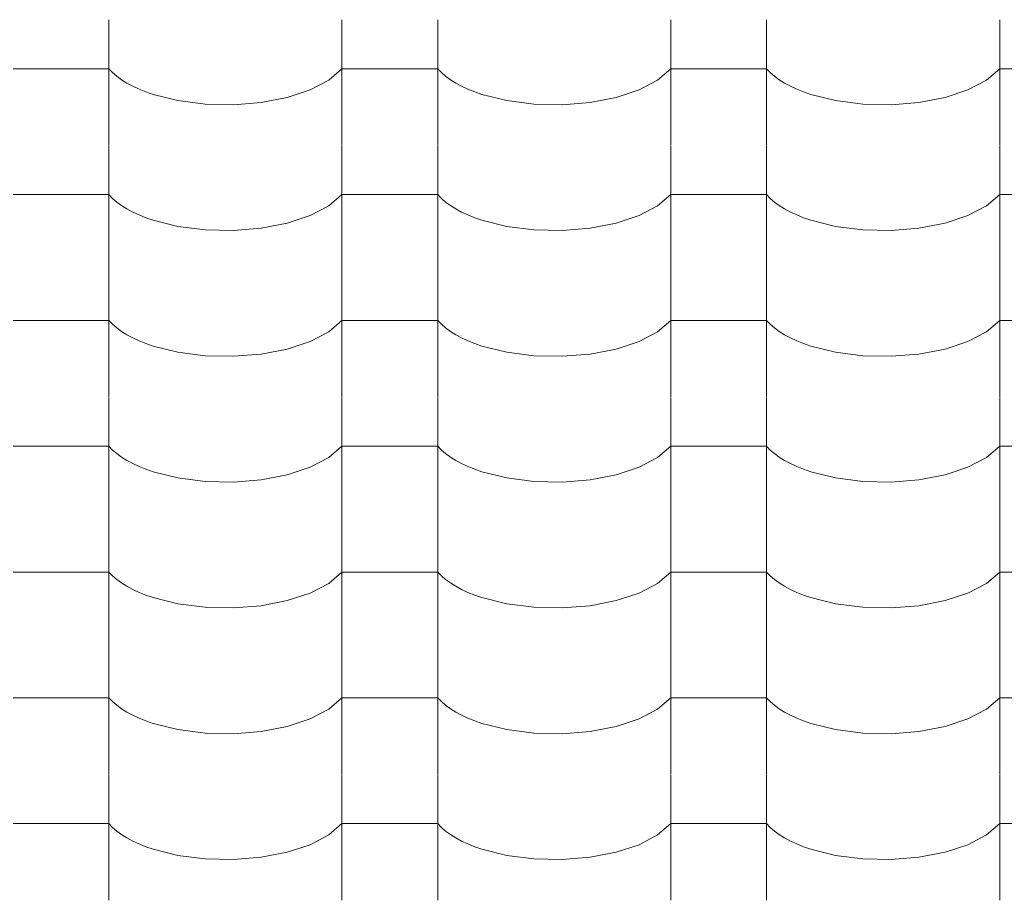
# Model space of a CAD drawing. Header units: millimetres. Extents: x -36478 to 31050, y -14815 to 11827.
# Tile 440 of 656: x -9963 to -9469, y 9923 to 10365. Entities that reach past the tile are written whole.
import ezdxf

# ---------------------------------------------------------------- set-up
doc = ezdxf.new("R2010")
doc.units = ezdxf.units.MM
doc.header["$MEASUREMENT"] = 0
doc.layers.add('Nové_Kóty - SP', color=7, linetype='Continuous')
doc.layers.add('Nové_Výplně - Povrchové', color=7, linetype='Continuous')
doc.styles.add('GENEROVANÝ_STYL_2', font='txt')
doc.dimstyles.new('GENEROVANÝ_STYL__1', dxfattribs={"dimtxt": 125, "dimasz": 190, "dimexe": 0.18, "dimexo": 300, "dimgap": 0, "dimtad": 1, "dimdec": 0, "dimzin": 0, "dimdsep": 46, "dimtxsty": 'GENEROVANÝ_STYL_2', "dimblk": 'ARROWHEAD_6', "dimblk1": 'ARROWHEAD_6', "dimblk2": 'ARROWHEAD_6', "dimcen": 0.09, "dimclrd": 1, "dimclre": 1, "dimclrt": 1, "dimazin": 0, "dimtfac": 1, "dimtdec": 4, "dimtmove": 0, "dimatfit": 3, "dimfxl": 1, "dimtolj": 1, "dimtzin": 0, "dimarcsym": 0})
doc.dimstyles.new('GENEROVANÝ_STYL__2', dxfattribs={"dimtxt": 125, "dimasz": 190, "dimexe": 0.18, "dimexo": 300, "dimgap": 0, "dimtad": 1, "dimdec": 0, "dimzin": 0, "dimdsep": 46, "dimtxsty": 'GENEROVANÝ_STYL_2', "dimblk": 'ARROWHEAD_6', "dimblk1": 'ARROWHEAD_6', "dimblk2": 'ARROWHEAD_6', "dimcen": 0.09, "dimclrd": 1, "dimclre": 1, "dimclrt": 1, "dimazin": 0, "dimtfac": 1, "dimtdec": 4, "dimtmove": 2, "dimatfit": 3, "dimfxl": 1, "dimtolj": 1, "dimtzin": 0, "dimarcsym": 0})

# ---------------------------------------------------------------- blocks, each defined once
blk = doc.blocks.new('*X13')
at = {"layer": 'Nové_Výplně - Povrchové', "color": 21, "linetype": 'Continuous', "lineweight": 20, "true_color": 0xffaaaa}
for p, q in [((-9918.69, 10365.07), (-9918.69, 10302.19)), ((-9801.72, 10365.07), (-9801.72, 10302.19)), ((-9753.69, 10365.07), (-9753.69, 10302.19)), ((-9636.72, 10365.07), (-9636.72, 10302.19)), ((-9588.69, 10365.07), (-9588.69, 10302.19)), ((-9471.72, 10365.07), (-9471.72, 10302.19)), ((-9942.71, 10340.54), (-9966.72, 10340.54)), ((-9918.69, 10340.54), (-9942.71, 10340.54)), ((-9918.69, 10340.54), (-9916.86, 10338.64)), ((-9808.39, 10334.85), (-9801.72, 10340.54)), ((-9777.71, 10340.54), (-9801.72, 10340.54)), ((-9753.69, 10340.54), (-9777.71, 10340.54)), ((-9753.69, 10340.54), (-9751.86, 10338.64)), ((-9643.39, 10334.85), (-9636.72, 10340.54)), ((-9612.71, 10340.54), (-9636.72, 10340.54)), ((-9588.69, 10340.54), (-9612.71, 10340.54)), ((-9588.69, 10340.54), (-9586.86, 10338.64)), ((-9478.39, 10334.85), (-9471.72, 10340.54)), ((-9447.71, 10340.54), (-9471.72, 10340.54)), ((-9916.86, 10338.64), (-9914.74, 10336.81)), ((-9914.74, 10336.81), (-9912.34, 10335.06)), ((-9912.34, 10335.06), (-9909.65, 10333.39)), ((-9817.7, 10329.98), (-9808.39, 10334.85)), ((-9751.86, 10338.64), (-9749.74, 10336.81)), ((-9749.74, 10336.81), (-9747.34, 10335.06)), ((-9747.34, 10335.06), (-9744.65, 10333.39)), ((-9652.7, 10329.98), (-9643.39, 10334.85)), ((-9586.86, 10338.64), (-9584.74, 10336.81)), ((-9584.74, 10336.81), (-9582.34, 10335.06)), ((-9582.34, 10335.06), (-9579.65, 10333.39)), ((-9487.7, 10329.98), (-9478.39, 10334.85)), ((-9909.65, 10333.39), (-9906.71, 10331.81)), ((-9906.71, 10331.81), (-9903.53, 10330.33)), ((-9903.53, 10330.33), (-9900.12, 10328.96)), ((-9829.18, 10326.19), (-9817.7, 10329.98)), ((-9744.65, 10333.39), (-9741.71, 10331.81)), ((-9741.71, 10331.81), (-9738.53, 10330.33)), ((-9738.53, 10330.33), (-9735.12, 10328.96)), ((-9664.18, 10326.19), (-9652.7, 10329.98)), ((-9579.65, 10333.39), (-9576.71, 10331.81)), ((-9576.71, 10331.81), (-9573.53, 10330.33)), ((-9573.53, 10330.33), (-9570.12, 10328.96)), ((-9499.18, 10326.19), (-9487.7, 10329.98)), ((-9900.12, 10328.96), (-9896.5, 10327.71)), ((-9896.5, 10327.71), (-9884.05, 10324.6)), ((-9884.05, 10324.6), (-9870.39, 10322.85)), ((-9842.24, 10323.66), (-9829.18, 10326.19)), ((-9735.12, 10328.96), (-9731.5, 10327.71)), ((-9731.5, 10327.71), (-9719.05, 10324.6)), ((-9719.05, 10324.6), (-9705.39, 10322.85)), ((-9677.24, 10323.66), (-9664.18, 10326.19)), ((-9570.12, 10328.96), (-9566.5, 10327.71)), ((-9566.5, 10327.71), (-9554.05, 10324.6)), ((-9554.05, 10324.6), (-9540.39, 10322.85)), ((-9512.24, 10323.66), (-9499.18, 10326.19)), ((-9870.39, 10322.85), (-9856.21, 10322.53)), ((-9856.21, 10322.53), (-9842.24, 10323.66)), ((-9705.39, 10322.85), (-9691.21, 10322.53)), ((-9691.21, 10322.53), (-9677.24, 10323.66)), ((-9540.39, 10322.85), (-9526.21, 10322.53)), ((-9526.21, 10322.53), (-9512.24, 10323.66)), ((-9918.69, 10301.96), (-9918.69, 10239.09)), ((-9801.72, 10301.96), (-9801.72, 10239.09)), ((-9753.69, 10301.96), (-9753.69, 10239.09)), ((-9636.72, 10301.96), (-9636.72, 10239.09)), ((-9588.69, 10301.96), (-9588.69, 10239.09)), ((-9471.72, 10301.96), (-9471.72, 10239.09)), ((-9942.71, 10277.43), (-9966.72, 10277.43)), ((-9918.69, 10277.43), (-9942.71, 10277.43)), ((-9918.69, 10277.43), (-9916.86, 10275.54)), ((-9916.86, 10275.54), (-9914.74, 10273.71)), ((-9808.39, 10271.74), (-9801.72, 10277.43)), ((-9777.71, 10277.43), (-9801.72, 10277.43)), ((-9753.69, 10277.43), (-9777.71, 10277.43)), ((-9753.69, 10277.43), (-9751.86, 10275.54)), ((-9751.86, 10275.54), (-9749.74, 10273.71)), ((-9643.39, 10271.74), (-9636.72, 10277.43)), ((-9612.71, 10277.43), (-9636.72, 10277.43)), ((-9588.69, 10277.43), (-9612.71, 10277.43)), ((-9588.69, 10277.43), (-9586.86, 10275.54)), ((-9586.86, 10275.54), (-9584.74, 10273.71)), ((-9478.39, 10271.74), (-9471.72, 10277.43)), ((-9447.71, 10277.43), (-9471.72, 10277.43)), ((-9914.74, 10273.71), (-9912.34, 10271.95)), ((-9912.34, 10271.95), (-9909.65, 10270.28)), ((-9909.65, 10270.28), (-9906.71, 10268.7)), ((-9817.7, 10266.88), (-9808.39, 10271.74)), ((-9749.74, 10273.71), (-9747.34, 10271.95)), ((-9747.34, 10271.95), (-9744.65, 10270.28)), ((-9744.65, 10270.28), (-9741.71, 10268.7)), ((-9652.7, 10266.88), (-9643.39, 10271.74)), ((-9584.74, 10273.71), (-9582.34, 10271.95)), ((-9582.34, 10271.95), (-9579.65, 10270.28)), ((-9579.65, 10270.28), (-9576.71, 10268.7)), ((-9487.7, 10266.88), (-9478.39, 10271.74)), ((-9906.71, 10268.7), (-9903.53, 10267.22)), ((-9903.53, 10267.22), (-9900.12, 10265.86)), ((-9900.12, 10265.86), (-9896.5, 10264.6)), ((-9829.18, 10263.08), (-9817.7, 10266.88)), ((-9741.71, 10268.7), (-9738.53, 10267.22)), ((-9738.53, 10267.22), (-9735.12, 10265.86)), ((-9735.12, 10265.86), (-9731.5, 10264.6)), ((-9664.18, 10263.08), (-9652.7, 10266.88)), ((-9576.71, 10268.7), (-9573.53, 10267.22)), ((-9573.53, 10267.22), (-9570.12, 10265.86)), ((-9570.12, 10265.86), (-9566.5, 10264.6)), ((-9499.18, 10263.08), (-9487.7, 10266.88)), ((-9896.5, 10264.6), (-9884.05, 10261.5)), ((-9884.05, 10261.5), (-9870.39, 10259.74)), ((-9856.21, 10259.42), (-9842.24, 10260.56)), ((-9842.24, 10260.56), (-9829.18, 10263.08)), ((-9731.5, 10264.6), (-9719.05, 10261.5)), ((-9719.05, 10261.5), (-9705.39, 10259.74)), ((-9691.21, 10259.42), (-9677.24, 10260.56)), ((-9677.24, 10260.56), (-9664.18, 10263.08)), ((-9566.5, 10264.6), (-9554.05, 10261.5)), ((-9554.05, 10261.5), (-9540.39, 10259.74)), ((-9526.21, 10259.42), (-9512.24, 10260.56)), ((-9512.24, 10260.56), (-9499.18, 10263.08)), ((-9870.39, 10259.74), (-9856.21, 10259.42)), ((-9705.39, 10259.74), (-9691.21, 10259.42)), ((-9540.39, 10259.74), (-9526.21, 10259.42)), ((-9918.69, 10238.86), (-9918.69, 10175.98)), ((-9801.72, 10238.86), (-9801.72, 10175.98)), ((-9753.69, 10238.86), (-9753.69, 10175.98)), ((-9636.72, 10238.86), (-9636.72, 10175.98)), ((-9588.69, 10238.86), (-9588.69, 10175.98)), ((-9471.72, 10238.86), (-9471.72, 10175.98)), ((-9942.71, 10214.33), (-9966.72, 10214.33)), ((-9918.69, 10214.33), (-9942.71, 10214.33)), ((-9918.69, 10214.33), (-9916.86, 10212.43)), ((-9916.86, 10212.43), (-9914.74, 10210.6)), ((-9808.39, 10208.64), (-9801.72, 10214.33)), ((-9777.71, 10214.33), (-9801.72, 10214.33)), ((-9753.69, 10214.33), (-9777.71, 10214.33)), ((-9753.69, 10214.33), (-9751.86, 10212.43)), ((-9751.86, 10212.43), (-9749.74, 10210.6)), ((-9643.39, 10208.64), (-9636.72, 10214.33)), ((-9612.71, 10214.33), (-9636.72, 10214.33)), ((-9588.69, 10214.33), (-9612.71, 10214.33)), ((-9588.69, 10214.33), (-9586.86, 10212.43)), ((-9586.86, 10212.43), (-9584.74, 10210.6)), ((-9478.39, 10208.64), (-9471.72, 10214.33)), ((-9447.71, 10214.33), (-9471.72, 10214.33)), ((-9914.74, 10210.6), (-9912.34, 10208.85)), ((-9912.34, 10208.85), (-9909.65, 10207.18)), ((-9909.65, 10207.18), (-9906.71, 10205.6)), ((-9817.7, 10203.77), (-9808.39, 10208.64)), ((-9749.74, 10210.6), (-9747.34, 10208.85)), ((-9747.34, 10208.85), (-9744.65, 10207.18)), ((-9744.65, 10207.18), (-9741.71, 10205.6)), ((-9652.7, 10203.77), (-9643.39, 10208.64)), ((-9584.74, 10210.6), (-9582.34, 10208.85)), ((-9582.34, 10208.85), (-9579.65, 10207.18)), ((-9579.65, 10207.18), (-9576.71, 10205.6)), ((-9487.7, 10203.77), (-9478.39, 10208.64)), ((-9906.71, 10205.6), (-9903.53, 10204.12)), ((-9903.53, 10204.12), (-9900.12, 10202.75)), ((-9900.12, 10202.75), (-9896.5, 10201.5)), ((-9896.5, 10201.5), (-9884.05, 10198.39)), ((-9829.18, 10199.98), (-9817.7, 10203.77)), ((-9741.71, 10205.6), (-9738.53, 10204.12)), ((-9738.53, 10204.12), (-9735.12, 10202.75)), ((-9735.12, 10202.75), (-9731.5, 10201.5)), ((-9731.5, 10201.5), (-9719.05, 10198.39)), ((-9664.18, 10199.98), (-9652.7, 10203.77)), ((-9576.71, 10205.6), (-9573.53, 10204.12)), ((-9573.53, 10204.12), (-9570.12, 10202.75)), ((-9570.12, 10202.75), (-9566.5, 10201.5)), ((-9566.5, 10201.5), (-9554.05, 10198.39)), ((-9499.18, 10199.98), (-9487.7, 10203.77)), ((-9884.05, 10198.39), (-9870.39, 10196.64)), ((-9870.39, 10196.64), (-9856.21, 10196.32)), ((-9856.21, 10196.32), (-9842.24, 10197.45)), ((-9842.24, 10197.45), (-9829.18, 10199.98)), ((-9719.05, 10198.39), (-9705.39, 10196.64)), ((-9705.39, 10196.64), (-9691.21, 10196.32)), ((-9691.21, 10196.32), (-9677.24, 10197.45)), ((-9677.24, 10197.45), (-9664.18, 10199.98)), ((-9554.05, 10198.39), (-9540.39, 10196.64)), ((-9540.39, 10196.64), (-9526.21, 10196.32)), ((-9526.21, 10196.32), (-9512.24, 10197.45)), ((-9512.24, 10197.45), (-9499.18, 10199.98)), ((-9918.69, 10175.75), (-9918.69, 10112.88)), ((-9801.72, 10175.75), (-9801.72, 10112.88)), ((-9753.69, 10175.75), (-9753.69, 10112.88)), ((-9636.72, 10175.75), (-9636.72, 10112.88)), ((-9588.69, 10175.75), (-9588.69, 10112.88)), ((-9471.72, 10175.75), (-9471.72, 10112.88)), ((-9942.71, 10151.22), (-9966.72, 10151.22)), ((-9918.69, 10151.22), (-9942.71, 10151.22)), ((-9918.69, 10151.22), (-9916.86, 10149.33)), ((-9916.86, 10149.33), (-9914.74, 10147.5)), ((-9914.74, 10147.5), (-9912.34, 10145.74)), ((-9808.39, 10145.53), (-9801.72, 10151.22)), ((-9777.71, 10151.22), (-9801.72, 10151.22)), ((-9753.69, 10151.22), (-9777.71, 10151.22)), ((-9753.69, 10151.22), (-9751.86, 10149.33)), ((-9751.86, 10149.33), (-9749.74, 10147.5)), ((-9749.74, 10147.5), (-9747.34, 10145.74)), ((-9643.39, 10145.53), (-9636.72, 10151.22)), ((-9612.71, 10151.22), (-9636.72, 10151.22)), ((-9588.69, 10151.22), (-9612.71, 10151.22)), ((-9588.69, 10151.22), (-9586.86, 10149.33)), ((-9586.86, 10149.33), (-9584.74, 10147.5)), ((-9584.74, 10147.5), (-9582.34, 10145.74)), ((-9478.39, 10145.53), (-9471.72, 10151.22)), ((-9447.71, 10151.22), (-9471.72, 10151.22)), ((-9912.34, 10145.74), (-9909.65, 10144.07)), ((-9909.65, 10144.07), (-9906.71, 10142.49)), ((-9906.71, 10142.49), (-9903.53, 10141.02)), ((-9817.7, 10140.67), (-9808.39, 10145.53)), ((-9747.34, 10145.74), (-9744.65, 10144.07)), ((-9744.65, 10144.07), (-9741.71, 10142.49)), ((-9741.71, 10142.49), (-9738.53, 10141.02)), ((-9652.7, 10140.67), (-9643.39, 10145.53)), ((-9582.34, 10145.74), (-9579.65, 10144.07)), ((-9579.65, 10144.07), (-9576.71, 10142.49)), ((-9576.71, 10142.49), (-9573.53, 10141.02)), ((-9487.7, 10140.67), (-9478.39, 10145.53)), ((-9903.53, 10141.02), (-9900.12, 10139.65)), ((-9900.12, 10139.65), (-9896.5, 10138.39)), ((-9896.5, 10138.39), (-9884.05, 10135.29)), ((-9842.24, 10134.35), (-9829.18, 10136.88)), ((-9829.18, 10136.88), (-9817.7, 10140.67)), ((-9738.53, 10141.02), (-9735.12, 10139.65)), ((-9735.12, 10139.65), (-9731.5, 10138.39)), ((-9731.5, 10138.39), (-9719.05, 10135.29)), ((-9677.24, 10134.35), (-9664.18, 10136.88)), ((-9664.18, 10136.88), (-9652.7, 10140.67)), ((-9573.53, 10141.02), (-9570.12, 10139.65)), ((-9570.12, 10139.65), (-9566.5, 10138.39)), ((-9566.5, 10138.39), (-9554.05, 10135.29)), ((-9512.24, 10134.35), (-9499.18, 10136.88)), ((-9499.18, 10136.88), (-9487.7, 10140.67)), ((-9884.05, 10135.29), (-9870.39, 10133.53)), ((-9870.39, 10133.53), (-9856.21, 10133.21)), ((-9856.21, 10133.21), (-9842.24, 10134.35)), ((-9719.05, 10135.29), (-9705.39, 10133.53)), ((-9705.39, 10133.53), (-9691.21, 10133.21)), ((-9691.21, 10133.21), (-9677.24, 10134.35)), ((-9554.05, 10135.29), (-9540.39, 10133.53)), ((-9540.39, 10133.53), (-9526.21, 10133.21)), ((-9526.21, 10133.21), (-9512.24, 10134.35)), ((-9918.69, 10112.65), (-9918.69, 10049.77)), ((-9801.72, 10112.65), (-9801.72, 10049.77)), ((-9753.69, 10112.65), (-9753.69, 10049.77)), ((-9636.72, 10112.65), (-9636.72, 10049.77)), ((-9588.69, 10112.65), (-9588.69, 10049.77)), ((-9471.72, 10112.65), (-9471.72, 10049.77)), ((-9942.71, 10088.12), (-9966.72, 10088.12)), ((-9918.69, 10088.12), (-9942.71, 10088.12)), ((-9918.69, 10088.12), (-9916.86, 10086.22)), ((-9808.39, 10082.43), (-9801.72, 10088.12)), ((-9777.71, 10088.12), (-9801.72, 10088.12)), ((-9753.69, 10088.12), (-9777.71, 10088.12)), ((-9753.69, 10088.12), (-9751.86, 10086.22)), ((-9643.39, 10082.43), (-9636.72, 10088.12)), ((-9612.71, 10088.12), (-9636.72, 10088.12)), ((-9588.69, 10088.12), (-9612.71, 10088.12)), ((-9588.69, 10088.12), (-9586.86, 10086.22)), ((-9478.39, 10082.43), (-9471.72, 10088.12)), ((-9447.71, 10088.12), (-9471.72, 10088.12)), ((-9916.86, 10086.22), (-9914.74, 10084.39)), ((-9914.74, 10084.39), (-9912.34, 10082.64)), ((-9912.34, 10082.64), (-9909.65, 10080.97)), ((-9817.7, 10077.56), (-9808.39, 10082.43)), ((-9751.86, 10086.22), (-9749.74, 10084.39)), ((-9749.74, 10084.39), (-9747.34, 10082.64)), ((-9747.34, 10082.64), (-9744.65, 10080.97)), ((-9652.7, 10077.56), (-9643.39, 10082.43)), ((-9586.86, 10086.22), (-9584.74, 10084.39)), ((-9584.74, 10084.39), (-9582.34, 10082.64)), ((-9582.34, 10082.64), (-9579.65, 10080.97)), ((-9487.7, 10077.56), (-9478.39, 10082.43)), ((-9909.65, 10080.97), (-9906.71, 10079.39)), ((-9906.71, 10079.39), (-9903.53, 10077.91)), ((-9903.53, 10077.91), (-9900.12, 10076.54)), ((-9829.18, 10073.77), (-9817.7, 10077.56)), ((-9744.65, 10080.97), (-9741.71, 10079.39)), ((-9741.71, 10079.39), (-9738.53, 10077.91)), ((-9738.53, 10077.91), (-9735.12, 10076.54)), ((-9664.18, 10073.77), (-9652.7, 10077.56)), ((-9579.65, 10080.97), (-9576.71, 10079.39)), ((-9576.71, 10079.39), (-9573.53, 10077.91)), ((-9573.53, 10077.91), (-9570.12, 10076.54)), ((-9499.18, 10073.77), (-9487.7, 10077.56)), ((-9900.12, 10076.54), (-9896.5, 10075.29)), ((-9896.5, 10075.29), (-9884.05, 10072.19)), ((-9842.24, 10071.24), (-9829.18, 10073.77)), ((-9735.12, 10076.54), (-9731.5, 10075.29)), ((-9731.5, 10075.29), (-9719.05, 10072.19)), ((-9677.24, 10071.24), (-9664.18, 10073.77)), ((-9570.12, 10076.54), (-9566.5, 10075.29)), ((-9566.5, 10075.29), (-9554.05, 10072.19)), ((-9512.24, 10071.24), (-9499.18, 10073.77)), ((-9884.05, 10072.19), (-9870.39, 10070.43)), ((-9870.39, 10070.43), (-9856.21, 10070.11)), ((-9856.21, 10070.11), (-9842.24, 10071.24)), ((-9719.05, 10072.19), (-9705.39, 10070.43)), ((-9705.39, 10070.43), (-9691.21, 10070.11)), ((-9691.21, 10070.11), (-9677.24, 10071.24)), ((-9554.05, 10072.19), (-9540.39, 10070.43)), ((-9540.39, 10070.43), (-9526.21, 10070.11)), ((-9526.21, 10070.11), (-9512.24, 10071.24)), ((-9918.69, 10049.55), (-9918.69, 9986.67)), ((-9801.72, 10049.55), (-9801.72, 9986.67)), ((-9753.69, 10049.55), (-9753.69, 9986.67)), ((-9636.72, 10049.55), (-9636.72, 9986.67)), ((-9588.69, 10049.55), (-9588.69, 9986.67)), ((-9471.72, 10049.55), (-9471.72, 9986.67)), ((-9942.71, 10025.01), (-9966.72, 10025.01)), ((-9918.69, 10025.01), (-9942.71, 10025.01)), ((-9918.69, 10025.01), (-9916.86, 10023.12)), ((-9916.86, 10023.12), (-9914.74, 10021.29)), ((-9808.39, 10019.32), (-9801.72, 10025.01)), ((-9777.71, 10025.01), (-9801.72, 10025.01)), ((-9753.69, 10025.01), (-9777.71, 10025.01)), ((-9753.69, 10025.01), (-9751.86, 10023.12)), ((-9751.86, 10023.12), (-9749.74, 10021.29)), ((-9643.39, 10019.32), (-9636.72, 10025.01)), ((-9612.71, 10025.01), (-9636.72, 10025.01)), ((-9588.69, 10025.01), (-9612.71, 10025.01)), ((-9588.69, 10025.01), (-9586.86, 10023.12)), ((-9586.86, 10023.12), (-9584.74, 10021.29)), ((-9478.39, 10019.32), (-9471.72, 10025.01)), ((-9447.71, 10025.01), (-9471.72, 10025.01)), ((-9914.74, 10021.29), (-9912.34, 10019.53)), ((-9912.34, 10019.53), (-9909.65, 10017.86)), ((-9817.7, 10014.46), (-9808.39, 10019.32)), ((-9749.74, 10021.29), (-9747.34, 10019.53)), ((-9747.34, 10019.53), (-9744.65, 10017.86)), ((-9652.7, 10014.46), (-9643.39, 10019.32)), ((-9584.74, 10021.29), (-9582.34, 10019.53)), ((-9582.34, 10019.53), (-9579.65, 10017.86)), ((-9487.7, 10014.46), (-9478.39, 10019.32)), ((-9909.65, 10017.86), (-9906.71, 10016.28)), ((-9906.71, 10016.28), (-9903.53, 10014.81)), ((-9903.53, 10014.81), (-9900.12, 10013.44)), ((-9900.12, 10013.44), (-9896.5, 10012.18)), ((-9829.18, 10010.67), (-9817.7, 10014.46)), ((-9744.65, 10017.86), (-9741.71, 10016.28)), ((-9741.71, 10016.28), (-9738.53, 10014.81)), ((-9738.53, 10014.81), (-9735.12, 10013.44)), ((-9735.12, 10013.44), (-9731.5, 10012.18)), ((-9664.18, 10010.67), (-9652.7, 10014.46)), ((-9579.65, 10017.86), (-9576.71, 10016.28)), ((-9576.71, 10016.28), (-9573.53, 10014.81)), ((-9573.53, 10014.81), (-9570.12, 10013.44)), ((-9570.12, 10013.44), (-9566.5, 10012.18)), ((-9499.18, 10010.67), (-9487.7, 10014.46)), ((-9896.5, 10012.18), (-9884.05, 10009.08)), ((-9884.05, 10009.08), (-9870.39, 10007.32)), ((-9842.24, 10008.14), (-9829.18, 10010.67)), ((-9731.5, 10012.18), (-9719.05, 10009.08)), ((-9719.05, 10009.08), (-9705.39, 10007.32)), ((-9677.24, 10008.14), (-9664.18, 10010.67)), ((-9566.5, 10012.18), (-9554.05, 10009.08)), ((-9554.05, 10009.08), (-9540.39, 10007.32)), ((-9512.24, 10008.14), (-9499.18, 10010.67)), ((-9870.39, 10007.32), (-9856.21, 10007.01)), ((-9856.21, 10007.01), (-9842.24, 10008.14)), ((-9705.39, 10007.32), (-9691.21, 10007.01)), ((-9691.21, 10007.01), (-9677.24, 10008.14)), ((-9540.39, 10007.32), (-9526.21, 10007.01)), ((-9526.21, 10007.01), (-9512.24, 10008.14)), ((-9918.69, 9986.44), (-9918.69, 9923.56)), ((-9801.72, 9986.44), (-9801.72, 9923.56)), ((-9753.69, 9986.44), (-9753.69, 9923.56)), ((-9636.72, 9986.44), (-9636.72, 9923.56)), ((-9588.69, 9986.44), (-9588.69, 9923.56)), ((-9471.72, 9986.44), (-9471.72, 9923.56)), ((-9942.71, 9961.91), (-9966.72, 9961.91)), ((-9918.69, 9961.91), (-9942.71, 9961.91)), ((-9918.69, 9961.91), (-9916.86, 9960.01)), ((-9916.86, 9960.01), (-9914.74, 9958.19)), ((-9808.39, 9956.22), (-9801.72, 9961.91)), ((-9777.71, 9961.91), (-9801.72, 9961.91)), ((-9753.69, 9961.91), (-9777.71, 9961.91)), ((-9753.69, 9961.91), (-9751.86, 9960.01)), ((-9751.86, 9960.01), (-9749.74, 9958.19)), ((-9643.39, 9956.22), (-9636.72, 9961.91)), ((-9612.71, 9961.91), (-9636.72, 9961.91)), ((-9588.69, 9961.91), (-9612.71, 9961.91)), ((-9588.69, 9961.91), (-9586.86, 9960.01)), ((-9586.86, 9960.01), (-9584.74, 9958.19)), ((-9478.39, 9956.22), (-9471.72, 9961.91)), ((-9447.71, 9961.91), (-9471.72, 9961.91)), ((-9914.74, 9958.19), (-9912.34, 9956.43)), ((-9912.34, 9956.43), (-9909.65, 9954.76)), ((-9909.65, 9954.76), (-9906.71, 9953.18)), ((-9817.7, 9951.35), (-9808.39, 9956.22)), ((-9749.74, 9958.19), (-9747.34, 9956.43)), ((-9747.34, 9956.43), (-9744.65, 9954.76)), ((-9744.65, 9954.76), (-9741.71, 9953.18)), ((-9652.7, 9951.35), (-9643.39, 9956.22)), ((-9584.74, 9958.19), (-9582.34, 9956.43)), ((-9582.34, 9956.43), (-9579.65, 9954.76)), ((-9579.65, 9954.76), (-9576.71, 9953.18)), ((-9487.7, 9951.35), (-9478.39, 9956.22)), ((-9906.71, 9953.18), (-9903.53, 9951.7)), ((-9903.53, 9951.7), (-9900.12, 9950.33)), ((-9900.12, 9950.33), (-9896.5, 9949.08)), ((-9896.5, 9949.08), (-9884.05, 9945.98)), ((-9829.18, 9947.56), (-9817.7, 9951.35)), ((-9741.71, 9953.18), (-9738.53, 9951.7)), ((-9738.53, 9951.7), (-9735.12, 9950.33)), ((-9735.12, 9950.33), (-9731.5, 9949.08)), ((-9731.5, 9949.08), (-9719.05, 9945.98)), ((-9664.18, 9947.56), (-9652.7, 9951.35)), ((-9576.71, 9953.18), (-9573.53, 9951.7)), ((-9573.53, 9951.7), (-9570.12, 9950.33)), ((-9570.12, 9950.33), (-9566.5, 9949.08)), ((-9566.5, 9949.08), (-9554.05, 9945.98)), ((-9499.18, 9947.56), (-9487.7, 9951.35)), ((-9884.05, 9945.98), (-9870.39, 9944.22)), ((-9870.39, 9944.22), (-9856.21, 9943.9)), ((-9856.21, 9943.9), (-9842.24, 9945.03)), ((-9842.24, 9945.03), (-9829.18, 9947.56)), ((-9719.05, 9945.98), (-9705.39, 9944.22)), ((-9705.39, 9944.22), (-9691.21, 9943.9)), ((-9691.21, 9943.9), (-9677.24, 9945.03)), ((-9677.24, 9945.03), (-9664.18, 9947.56)), ((-9554.05, 9945.98), (-9540.39, 9944.22)), ((-9540.39, 9944.22), (-9526.21, 9943.9)), ((-9526.21, 9943.9), (-9512.24, 9945.03)), ((-9512.24, 9945.03), (-9499.18, 9947.56))]:
    blk.add_line(p, q, dxfattribs=at)
blk = doc.blocks.new('výplň_6_1', base_point=(0, 0))
at = {"layer": 'Nové_Výplně - Povrchové', "color": 21, "linetype": 'Continuous', "lineweight": 20, "true_color": 0xffaaaa}
blk.add_blockref('*X13', (0, 0), dxfattribs=at)
blk = doc.blocks.new('*D6316')
at = {"layer": 'Nové_Kóty - SP', "color": 1, "linetype": 'Continuous', "lineweight": 25}
for p, q in [((-6330.41, 9887.65), (-4580.7, 11090.34)), ((-6160.47, 9640.43), (-6436.62, 10042.17)), ((-6304.64, 10026.71), (-6356.17, 9748.6)), ((-9579.03, 7654.66), (-6330.41, 9887.65)), ((-9553.27, 7793.71), (-9604.79, 7515.6))]:
    blk.add_line(p, q, dxfattribs=at)
at = {"layer": 'Nové_Kóty - SP', "color": 1, "lineweight": 25, "insert": (-8145, 8670.7), "char_height": 125, "attachment_point": 7, "rotation": 34.5034, "style": 'GENEROVANÝ_STYL_2'}
blk.add_mtext('\\A1;{\\pql;\\fArial|b0|i0|c0|p38;3\xa0942}', dxfattribs=at)
blk = doc.blocks.new('ARROWHEAD_6')
at = {"color": 0, "linetype": 'Continuous', "lineweight": 0}
for p, q in [((-0.5, -0.5), (0.5, 0.5)), ((0, 0), (-1, 0))]:
    blk.add_line(p, q, dxfattribs=at)
blk = doc.blocks.new('*D6326')
at = {"layer": 'Nové_Kóty - SP', "color": 1, "linetype": 'Continuous', "lineweight": 25}
for p, q in [((-4581.24, 11091.13), (-4857.39, 11492.87)), ((-4776.94, 11199.3), (-4725.42, 11477.41)), ((-4751.18, 11338.35), (-4627.57, 11423.32)), ((-10278.77, 7538.87), (-4751.18, 11338.35)), ((-10108.84, 7291.64), (-10384.98, 7693.38)), ((-10253.01, 7677.92), (-10304.54, 7399.81)), ((-10402.39, 7453.9), (-10278.77, 7538.87))]:
    blk.add_line(p, q, dxfattribs=at)
at = {"layer": 'Nové_Kóty - SP', "color": 1, "lineweight": 25, "insert": (-8042.9, 9106.07), "char_height": 125, "attachment_point": 7, "rotation": 34.5034, "style": 'GENEROVANÝ_STYL_2'}
blk.add_mtext('\\A1;{\\pql;\\fArial|b0|i0|c0|p38;6\xa0707- KROKEV}', dxfattribs=at)
blk = doc.blocks.new('*D6327')
at = {"layer": 'Nové_Kóty - SP', "color": 1, "linetype": 'Continuous', "lineweight": 25}
for p, q in [((-10443.65, 7778.73), (-4851.3, 11622.72)), ((-10273.71, 7531.5), (-10549.86, 7933.25)), ((-10294.79, 7517.01), (-10570.94, 7918.75)), ((-10417.88, 7917.78), (-10469.41, 7639.67)), ((-10490.49, 7625.18), (-10438.97, 7903.29)), ((-10464.73, 7764.24), (-10443.65, 7778.73)), ((-10588.34, 7679.27), (-10464.73, 7764.24))]:
    blk.add_line(p, q, dxfattribs=at)
at = {"layer": 'Nové_Kóty - SP', "color": 1, "lineweight": 25, "insert": (-10717.64, 7620.73), "char_height": 125, "attachment_point": 7, "rotation": 34.5034, "style": 'GENEROVANÝ_STYL_2'}
blk.add_mtext('\\A1;{\\pql;\\fArial|b0|i0|c0|p38;25}', dxfattribs=at)
blk = doc.blocks.new('*D6328')
at = {"layer": 'Nové_Kóty - SP', "color": 1, "linetype": 'Continuous', "lineweight": 25}
for p, q in [((-4681.37, 11375.49), (-4957.51, 11777.24)), ((-4877.07, 11483.67), (-4825.54, 11761.78)), ((-4851.3, 11622.72), (-4727.69, 11707.69)), ((-10443.65, 7778.73), (-4851.3, 11622.72)), ((-10417.88, 7917.78), (-10469.41, 7639.67)), ((-10490.49, 7625.18), (-10438.97, 7903.29))]:
    blk.add_line(p, q, dxfattribs=at)
at = {"layer": 'Nové_Kóty - SP', "color": 1, "lineweight": 25, "insert": (-7480.19, 9877.1), "char_height": 125, "attachment_point": 7, "rotation": 34.5034, "style": 'GENEROVANÝ_STYL_2'}
blk.add_mtext('\\A1;{\\pql;\\fArial|b0|i0|c0|p38;+ 6 787}', dxfattribs=at)

msp = doc.modelspace()

# ---------------------------------------------------------------- block references
at = {"layer": 'Nové_Výplně - Povrchové', "color": 21, "linetype": 'Continuous', "lineweight": 20, "true_color": 0xffaaaa}
msp.add_blockref('výplň_6_1', (0, 0), dxfattribs=at)

# ---------------------------------------------------------------- dimensions: what is measured, and where the dimension line sits
at = {"layer": 'Nové_Kóty - SP', "color": 1, "linetype": 'Continuous', "lineweight": 25}
for base, p1, p2, text, dimstyle, picture, middle in [((-4851.3, 11622.72), (-9826.86, 6881.41), (-4515.96, 11134.85), '+ 6 787', 'GENEROVANÝ_STYL__2', '*D6328', (-7268.85, 10098.2)), ((-10443.65, 7778.73), (-9842.86, 6859.52), (-9826.86, 6881.41), '25', 'GENEROVANÝ_STYL__1', '*D6327', (-10674.52, 7726.21)), ((-4751.18, 11338.35), (-9826.86, 6881.41), (-4362.54, 10772.95), '<MeasuredValue>- KROKEV', 'GENEROVANÝ_STYL__1', '*D6326', (-7174.22, 9779.01))]:
    dim = msp.add_linear_dim(base=base, p1=p1, p2=p2, angle=34.5034, text=text, dimstyle=dimstyle, dxfattribs=at)
    dim.commit()
    dim.dimension.update_dxf_attribs({"geometry": picture, "text_midpoint": middle, "dimtype": 160, "text_rotation": 34.5034})
dim = msp.add_linear_dim(base=(-6330.41, 9887.65), p1=(-9271.51, 7207.26), p2=(-6039.22, 9464.03), angle=34.5034, dimstyle='GENEROVANÝ_STYL__1', dxfattribs=at)
dim.commit()
dim.dimension.update_dxf_attribs({"geometry": '*D6316', "text_midpoint": (-8003.47, 8843.83), "dimtype": 160, "text_rotation": 34.5034})

doc.saveas('drawing.dxf')
